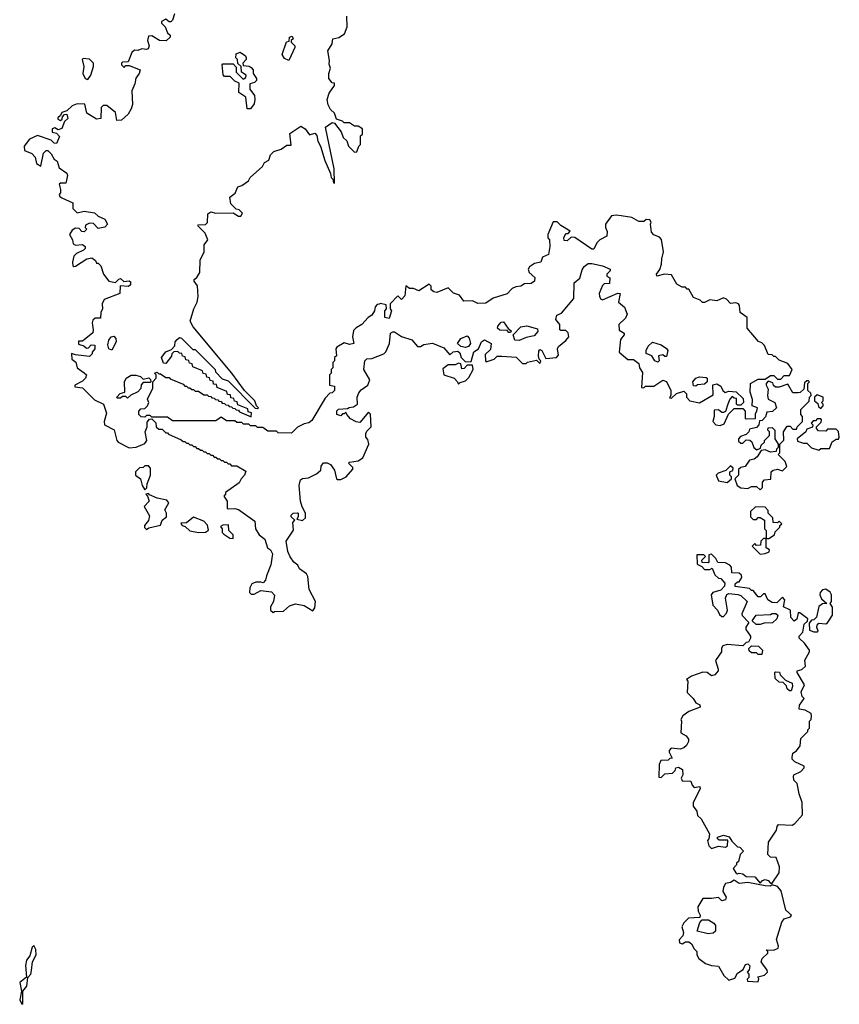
# Model space of a CAD drawing. Extents: x 2889633 to 3052318, y 540750 to 918690.
# Tile 319 of 656: x 2915932 to 2920662, y 788110 to 793795. Entities that reach past the tile are written whole.
import ezdxf

# ---------------------------------------------------------------- set-up
doc = ezdxf.new("R2010")
doc.units = 0

msp = doc.modelspace()

# ---------------------------------------------------------------- linework, layer by layer
at = {"layer": '0CON02XD'}
for points in [[(2916825, 793830), (2916815, 793792.5), (2916805, 793783.3), (2916795, 793783.3), (2916775, 793797.5), (2916750, 793785), (2916750, 793775), (2916772.5, 793755), (2916785, 793720), (2916800, 793705), (2916800, 793695), (2916777, 793673), (2916740, 793675)], [(2917031.7, 791711.7), (2917028.3, 791728.3), (2917011.7, 791731.7), (2917008.3, 791748.3), (2916991.7, 791751.7), (2916988.3, 791768.3), (2916931.7, 791791.7), (2916928.3, 791808.3), (2916911.7, 791811.7), (2916908.3, 791828.3), (2916891.7, 791831.7), (2916888.3, 791848.3), (2916871.7, 791851.7), (2916868.3, 791868.3), (2916855, 791870), (2916845, 791880), (2916821.7, 791878.3), (2916810, 791865), (2916808.3, 791851.7), (2916775, 791810), (2916761.7, 791811.7), (2916750, 791845), (2916775, 791877.5), (2916808.3, 791891.7), (2916828.3, 791911.7), (2916830, 791935), (2916841.7, 791948.3), (2916855, 791960), (2916867, 791957), (2916931.7, 791891.7), (2916945, 791890), (2917060, 791775), (2917061.7, 791761.7), (2917101.7, 791721.7), (2917135, 791710), (2917291.7, 791551.7), (2917305, 791550), (2917310, 791555), (2917300, 791565), (2917290, 791595), (2917230, 791655), (2917157.5, 791755), (2916932.7, 792022.7), (2916916.2, 792055), (2916937.5, 792125), (2916957.5, 792165), (2916963, 792197), (2916959.3, 792259.3), (2916940, 792285), (2916940, 792295), (2916955, 792307.5), (2916971.2, 792335), (2916973.9, 792406.1), (2916996.7, 792455), (2916997.5, 792495), (2917017.5, 792525), (2917003, 792563), (2916960, 792605), (2916965, 792610), (2917005, 792612.5), (2917016.4, 792623.6), (2917018.8, 792675), (2917036.4, 792686.4), (2917065, 792677.5), (2917165, 792680), (2917195, 792660), (2917208.3, 792661.7), (2917218.3, 792678.3), (2917198.3, 792698.3), (2917181.7, 792701.7), (2917151.7, 792731.7), (2917145, 792770), (2917175.8, 792794.2), (2917190.7, 792829.3), (2917215, 792837.5), (2917252.5, 792865), (2917262.5, 792885), (2917333, 792947), (2917345, 792970), (2917370, 792985), (2917380, 793015), (2917400, 793035), (2917441.7, 793048.3), (2917475, 793070), (2917498.3, 793071.7), (2917491.7, 793138.3), (2917555, 793180), (2917580, 793165), (2917605, 793130), (2917635, 793140), (2917647, 793127), (2917653, 793093), (2917667.5, 793065), (2917693, 792983), (2917727, 792907), (2917730, 792885), (2917740, 792875), (2917743, 792853), (2917748.3, 792851.7), (2917746.7, 792935), (2917697.5, 793175), (2917735, 793202.5), (2917748.3, 793198.3), (2917788.3, 793148.3), (2917800, 793115), (2917820, 793095), (2917830, 793065), (2917865, 793030), (2917878.3, 793031.7), (2917890, 793065), (2917900, 793075), (2917900, 793125), (2917910, 793135), (2917910, 793165), (2917885, 793180), (2917865, 793180), (2917835, 793200), (2917805, 793200), (2917795, 793210), (2917761.7, 793221.7), (2917750, 793255), (2917727, 793277), (2917713, 793303), (2917706.7, 793335), (2917718.3, 793371.7), (2917750, 793415), (2917748.3, 793428.3), (2917735, 793430), (2917717.5, 793455), (2917717.5, 793485), (2917726.7, 793515), (2917718.3, 793538.3), (2917720.7, 793559.3), (2917710, 793615), (2917736.7, 793655), (2917740, 793685), (2917775, 793692.5), (2917806.7, 793713.3), (2917822.5, 793755), (2917820, 793815)], [(2916740, 793675), (2916695, 793702.5), (2916675, 793700), (2916670, 793675), (2916680, 793645), (2916673, 793627), (2916665, 793622.5), (2916637, 793627), (2916615, 793617.5), (2916595, 793620), (2916580, 793605), (2916558.3, 793551.7), (2916525, 793550), (2916520, 793545), (2916520, 793535), (2916535, 793520), (2916545, 793530), (2916565, 793530), (2916627.5, 793505), (2916622.5, 793485), (2916603, 793457), (2916597.5, 793425), (2916580, 793385), (2916583.3, 793305), (2916575, 793280), (2916559.3, 793250.7), (2916520, 793215), (2916493.6, 793213.6), (2916485, 793260), (2916435, 793300), (2916415, 793300), (2916401.7, 793288.3), (2916400, 793225), (2916375, 793220), (2916320, 793255), (2916308.3, 793308.3), (2916265, 793310), (2916235, 793297.5), (2916205, 793270), (2916175, 793260), (2916168.3, 793241.7), (2916151.7, 793228.3), (2916151.7, 793221.7), (2916167, 793213), (2916178.3, 793221.7), (2916180, 793235), (2916191.7, 793248.3), (2916205, 793250), (2916210, 793225), (2916191.7, 793208.3), (2916175, 793167.5), (2916155, 793160), (2916135, 793170), (2916120, 793165), (2916120, 793145), (2916145, 793140), (2916161.7, 793121.7), (2916145, 793080), (2916131.7, 793081.7), (2916115, 793100), (2916035, 793127.5), (2915990, 793105), (2915957.5, 793065), (2915960.7, 793040.7), (2916003, 793023), (2916021.7, 793001.7), (2916030, 792965), (2916055, 792950), (2916070, 793025), (2916085, 793040), (2916095, 793040), (2916115, 793020), (2916130.7, 792990.7), (2916148.3, 792978.3), (2916160.7, 792940.7), (2916205, 792910), (2916207.5, 792895), (2916198.3, 792851.7), (2916168.3, 792851.7), (2916160, 792845), (2916167.5, 792815), (2916167.5, 792795), (2916160, 792785), (2916163.6, 792773.6), (2916175, 792767.5), (2916238.3, 792738.3), (2916240, 792705), (2916265, 792680), (2916305, 792690), (2916365, 792680), (2916385, 792660), (2916423.3, 792643.3), (2916440, 792615), (2916423.6, 792596.4), (2916385, 792590), (2916358.3, 792618.3), (2916335, 792620), (2916311.7, 792608.3), (2916310, 792595), (2916320, 792585), (2916305, 792570), (2916291.7, 792571.7), (2916275, 792590), (2916255, 792592.5), (2916235, 792580), (2916220, 792555), (2916237.5, 792525), (2916241.2, 792501.2), (2916255, 792492.5), (2916295, 792496.7), (2916310, 792485), (2916310, 792475), (2916300, 792465), (2916260, 792445), (2916245, 792430), (2916237.5, 792395), (2916240, 792375), (2916245, 792370), (2916255, 792372.5), (2916320, 792415), (2916349.3, 792419.3), (2916370, 792405), (2916375, 792390), (2916385, 792390), (2916400, 792375), (2916416.4, 792326.4), (2916446.4, 792286.4), (2916485, 792277.5), (2916505, 792297.5), (2916515, 792300), (2916533, 792283), (2916565, 792287.5), (2916571.7, 792281.7), (2916572.5, 792265), (2916560, 792255), (2916511.7, 792258.3), (2916510, 792215), (2916420.7, 792179.3), (2916407.5, 792155), (2916410, 792125), (2916400, 792105), (2916398.3, 792071.7), (2916368.3, 792071.7), (2916355, 792060), (2916350, 792045), (2916356.7, 792005), (2916353.6, 791986.4), (2916295, 791940), (2916271.7, 791938.3), (2916271.7, 791921.7), (2916301.7, 791911.7), (2916318.3, 791898.3), (2916330, 791900), (2916345, 791917.5), (2916366.4, 791916.4), (2916366.7, 791895), (2916350, 791875), (2916350, 791865), (2916335, 791850), (2916255, 791860), (2916231.7, 791868.3), (2916232.5, 791835), (2916257, 791817), (2916263.3, 791785), (2916305, 791756.2), (2916317.5, 791745), (2916312.5, 791725), (2916295, 791707.5), (2916250, 791685), (2916250, 791675), (2916295, 791670), (2916365, 791600), (2916416, 791576), (2916433.9, 791523.9), (2916420, 791475), (2916422.5, 791455), (2916478, 791428), (2916492.5, 791365), (2916500, 791355), (2916565, 791322.5), (2916605, 791327.5), (2916655, 791347.5), (2916666.7, 791365), (2916656.7, 791415), (2916667.5, 791445), (2916668.3, 791471.7), (2916681.7, 791488.3), (2916695, 791490), (2916718.3, 791468.3), (2916720, 791445), (2916735, 791430), (2916755, 791430), (2916775, 791410), (2916785, 791410), (2916791.7, 791401.7), (2916865, 791370), (2916875, 791360), (2916885, 791360), (2916895, 791350), (2916905, 791350), (2916915, 791340), (2916925, 791340), (2916935, 791330), (2916945, 791330), (2916955, 791320), (2916965, 791320), (2916975, 791310), (2916985, 791310), (2916995, 791300), (2917005, 791300), (2917015, 791290), (2917025, 791290), (2917035, 791280), (2917045, 791280), (2917055, 791270), (2917065, 791270), (2917075, 791260), (2917085, 791260), (2917095, 791250), (2917105, 791250), (2917115, 791240), (2917125, 791240), (2917135, 791230), (2917145, 791230), (2917155, 791220), (2917185, 791220), (2917238.3, 791188.3), (2917230, 791165), (2917210, 791145), (2917198.3, 791121.7), (2917120, 791065), (2917120, 791055), (2917110, 791045), (2917130, 791015), (2917130, 790975), (2917135, 790970), (2917175, 790973.3), (2917195, 790966.7), (2917289.3, 790899.3), (2917293.3, 790855), (2917315, 790820), (2917347.5, 790795), (2917362.5, 790745), (2917380, 790735), (2917391.7, 790711.7), (2917381.7, 790648.3), (2917356.2, 790585), (2917351.7, 790558.3), (2917337, 790543), (2917325, 790547.5), (2917295, 790546.7), (2917272.3, 790537.7), (2917260, 790515), (2917258.3, 790488.3), (2917268.3, 790478.3), (2917285, 790477.5), (2917325, 790500), (2917385, 790492.5), (2917403, 790473), (2917396.7, 790435), (2917380, 790405), (2917380, 790385), (2917395, 790372.5)], [(2917485, 793560), (2917460.7, 793570.7), (2917447.5, 793595), (2917473, 793667), (2917488.3, 793671.7), (2917490, 793695), (2917505, 793700), (2917510, 793685), (2917500, 793675), (2917500, 793665), (2917520, 793645), (2917520, 793635), (2917485, 793560)], [(2916325, 793450), (2916342.5, 793475), (2916357.5, 793525), (2916357.5, 793545), (2916335, 793567.5), (2916298.3, 793571.7), (2916293.3, 793565), (2916303.3, 793525), (2916297.5, 793485), (2916310, 793455), (2916325, 793450)], [(2917265, 793280), (2917245, 793280), (2917237, 793347), (2917197.5, 793375), (2917198.3, 793428.3), (2917175, 793440), (2917147, 793467), (2917115, 793467.5), (2917107, 793477), (2917100, 793535), (2917105, 793540), (2917165, 793540), (2917181.7, 793521.7), (2917181.7, 793491.7), (2917221.7, 793451.7), (2917238.3, 793461.7), (2917240, 793475), (2917211.7, 793491.7), (2917210, 793525), (2917191.7, 793541.7), (2917190, 793565), (2917180, 793575), (2917181.7, 793598.3), (2917205, 793607.5), (2917236.4, 793586.4), (2917240, 793575), (2917240, 793565), (2917220, 793545), (2917221.7, 793531.7), (2917257, 793527), (2917268.3, 793518.3), (2917280, 793505), (2917280, 793485), (2917300, 793455), (2917300, 793445), (2917288.3, 793431.7), (2917260, 793425), (2917260, 793395), (2917287.5, 793357.5), (2917290, 793335), (2917285, 793310), (2917265, 793280)], [(2917395, 790372.5), (2917402.5, 790377.5), (2917455, 790380), (2917489.3, 790410.7), (2917525, 790423.3), (2917575, 790412.5), (2917625, 790382.5), (2917635, 790400), (2917638.8, 790435), (2917602.5, 790505), (2917595, 790580), (2917587.5, 790595), (2917547.5, 790625), (2917537.5, 790645), (2917513.6, 790663.6), (2917493, 790693), (2917480, 790725), (2917470, 790785), (2917511.7, 790848.3), (2917508.3, 790891.7), (2917520, 790905), (2917500, 790925), (2917500, 790935), (2917510, 790945), (2917535, 790947.5), (2917540, 790945), (2917540, 790925), (2917531.7, 790911.7), (2917565, 790903.3), (2917581.7, 790918.3), (2917582.5, 790945), (2917562.3, 790982.3), (2917553.8, 791015), (2917546, 791105), (2917552.3, 791137.7), (2917565, 791146.2), (2917599.5, 791150.5), (2917646.1, 791173.9), (2917670, 791195), (2917673, 791217), (2917685, 791237.5), (2917707, 791237), (2917726.4, 791226.4), (2917750, 791195), (2917760, 791145), (2917765, 791140), (2917785, 791141.2), (2917817.5, 791155), (2917855, 791200), (2917855, 791210), (2917830, 791235), (2917835, 791240), (2917885, 791247.5), (2917912.5, 791265), (2917947.5, 791345), (2917941.7, 791371.7), (2917930, 791385), (2917930, 791405), (2917935, 791420), (2917960, 791445), (2917957, 791517), (2917945, 791530), (2917895, 791470), (2917875, 791472.5), (2917840.7, 791490.7), (2917820, 791515), (2917815, 791530), (2917805, 791520), (2917795, 791520), (2917785, 791507.5), (2917762.5, 791515), (2917763, 791537), (2917773, 791547), (2917825, 791550), (2917833, 791557), (2917859.3, 791560.7), (2917882.5, 791575), (2917880, 791615), (2917889.5, 791640.5), (2917902.9, 791657.1), (2917942.5, 791685), (2917952.5, 791715), (2917918.8, 791775), (2917923.9, 791826.1), (2917935, 791836.7), (2917965, 791838.8), (2918033.6, 791866.4), (2918045, 791877.5), (2918067.5, 791925), (2918072.5, 791985), (2918085, 791992.5), (2918095, 791992.5), (2918135, 791966.2), (2918196.1, 791946.1), (2918228.3, 791908.3), (2918245, 791907.5), (2918265, 791920), (2918315, 791927.5), (2918380.5, 791900.5), (2918415, 791860), (2918435, 791877.5), (2918461.7, 791881.7), (2918471.7, 791871.7), (2918480, 791845), (2918505, 791820), (2918538.3, 791821.7), (2918553, 791877), (2918580, 791895), (2918597.5, 791935), (2918615, 791946.7), (2918652.5, 791925), (2918648.8, 791891.2), (2918618.3, 791861.7), (2918620, 791825), (2918625, 791820), (2918670, 791835), (2918688.3, 791851.7), (2918715, 791852.5), (2918797, 791847), (2918835, 791810), (2918855, 791810), (2918863, 791817), (2918915, 791830), (2918935, 791810), (2918940, 791825), (2918930, 791835), (2918927.5, 791855), (2918928.3, 791881.7), (2918935, 791890), (2918946.1, 791886.1), (2918968.3, 791838.3), (2919030, 791845), (2919041.7, 791858.3), (2919036.7, 791895), (2919041.7, 791908.3), (2919085, 791942.5), (2919102.5, 791965), (2919097, 791987), (2919085, 792000), (2919055, 792000), (2919050, 792005), (2919050, 792035), (2919027.5, 792065), (2919031.7, 792088.3), (2919059.3, 792100.7), (2919130, 792185), (2919132.5, 792275), (2919165, 792302.5), (2919178.3, 792351.7), (2919190, 792370), (2919213, 792387), (2919235, 792387.5), (2919295, 792373.3), (2919340, 792355), (2919340, 792345), (2919320, 792325), (2919320, 792315), (2919337.5, 792305), (2919337, 792273), (2919305, 792270), (2919295, 792260), (2919277.5, 792215), (2919278.3, 792198.3), (2919283.6, 792183.6), (2919295, 792177.5), (2919385, 792216.7), (2919397.5, 792215), (2919387.5, 792165), (2919422.5, 792135), (2919437.5, 792095), (2919428.3, 792071.7), (2919390, 792035), (2919391.7, 792001.7), (2919420, 791985), (2919420, 791975), (2919400.7, 791949.3), (2919392.5, 791875), (2919443, 791833), (2919475, 791832.5), (2919505, 791810), (2919510, 791785), (2919527.5, 791757.5), (2919521.7, 791671.7), (2919535, 791670), (2919545, 791680), (2919591.7, 791678.3), (2919645, 791713.3), (2919666, 791706), (2919690, 791655), (2919690, 791625), (2919681.7, 791611.7), (2919695, 791610), (2919723, 791637), (2919765, 791650), (2919780, 791635), (2919780, 791615), (2919800, 791595), (2919855, 791582.5), (2919935, 791630), (2919932.5, 791687.5), (2919955, 791692.5), (2919979.3, 791679.3), (2919990, 791655), (2920003, 791643), (2920025, 791650), (2920067, 791647), (2920108.3, 791608.3), (2920110, 791585), (2920095, 791570), (2920075, 791570), (2920070, 791575), (2920068.3, 791608.3), (2920055, 791610), (2920045, 791620), (2920030, 791605), (2920020, 791575), (2920006.7, 791533.3), (2919995, 791527.5), (2919985, 791527.5), (2919965, 791542.5), (2919940, 791540), (2919940, 791505), (2919932.5, 791475), (2919950, 791455), (2919975, 791452.5), (2919998.3, 791461.7), (2920023, 791517), (2920055, 791550), (2920105, 791550), (2920120, 791535), (2920120, 791495), (2920125, 791490), (2920178.3, 791491.7), (2920178.3, 791521.7), (2920187.5, 791535), (2920190, 791555), (2920160, 791565), (2920161.7, 791601.7), (2920147.5, 791645), (2920150, 791695), (2920195, 791720), (2920235, 791720), (2920265, 791740), (2920285, 791740), (2920305, 791720), (2920325, 791720), (2920345, 791740), (2920375, 791740), (2920390, 791775), (2920365, 791810), (2920315, 791830), (2920295, 791850), (2920285, 791850), (2920275, 791860), (2920251.7, 791861.7), (2920230, 791915), (2920215, 791930), (2920197, 791937), (2920130, 792015), (2920130, 792075), (2920090, 792105), (2920087.5, 792145), (2920080, 792155), (2920065, 792160), (2920035, 792157.5), (2920011.7, 792181.7), (2919995, 792190), (2919955, 792172.5), (2919915, 792177.5), (2919885, 792162.5), (2919873, 792163), (2919860, 792175), (2919820.7, 792190.7), (2919795, 792240), (2919785, 792240), (2919775, 792250), (2919755, 792250), (2919725, 792267.5), (2919695, 792322.5), (2919653.3, 792326.7), (2919610, 792315), (2919607.5, 792325), (2919627, 792353), (2919636.4, 792383.6), (2919637.5, 792415), (2919648.8, 792455), (2919636.1, 792526.1), (2919625, 792540), (2919593, 792553), (2919578.3, 792568.3), (2919572.5, 792615), (2919576.7, 792626.7), (2919570, 792640), (2919548.3, 792641.7), (2919535, 792630), (2919505, 792630), (2919465, 792652.5), (2919403, 792663), (2919375, 792667.5), (2919347, 792663), (2919312.5, 792615), (2919313.3, 792595), (2919323, 792573), (2919320, 792545), (2919280, 792525), (2919263, 792507), (2919245, 792470), (2919235, 792470), (2919137, 792537), (2919115, 792540), (2919091.7, 792518.3), (2919075, 792520), (2919072.5, 792535), (2919085, 792560), (2919098.3, 792561.7), (2919110, 792575), (2919055, 792607.5), (2919035, 792627.5), (2919011.7, 792628.3), (2918980, 792555), (2918980, 792535), (2918990, 792525), (2918992.5, 792485), (2918985, 792440), (2918950, 792425), (2918940, 792395), (2918903, 792387), (2918875, 792367.5), (2918867.5, 792355), (2918873.3, 792335), (2918906.1, 792306.1), (2918903.3, 792285), (2918885, 792271.2), (2918845, 792270), (2918825, 792257.5), (2918795, 792253.3), (2918775, 792242.5), (2918745, 792212.5), (2918665, 792187.5), (2918621.7, 792158.3), (2918577, 792157), (2918545, 792172.5), (2918495, 792170), (2918470, 792205), (2918436.4, 792216.4), (2918405, 792247.5), (2918339.3, 792220.7), (2918323, 792223), (2918307.5, 792235), (2918306.4, 792256.4), (2918295, 792267.5), (2918235, 792230), (2918205, 792242.5), (2918183, 792243), (2918161.7, 792258.3), (2918155, 792200), (2918135, 792180), (2918115, 792200), (2918070, 792155), (2918070, 792125), (2918077.5, 792115), (2918065, 792070), (2918040, 792075), (2918040, 792115), (2918050, 792125), (2918048.3, 792148.3), (2918015, 792157.5), (2918007, 792153), (2917995, 792150), (2917983, 792137), (2917980, 792115), (2917965, 792090), (2917943.6, 792076.4), (2917907.5, 792035), (2917873.9, 792016.1), (2917859.3, 792000.7), (2917852.5, 791965), (2917860, 791925), (2917835, 791920), (2917805, 791930), (2917762.5, 791905), (2917757.5, 791895), (2917760, 791855), (2917750, 791845), (2917750, 791825), (2917740, 791815), (2917740, 791785), (2917730, 791775), (2917730, 791755), (2917720, 791745), (2917720, 791685), (2917748.3, 791678.3), (2917750, 791655), (2917735, 791640), (2917721.7, 791638.3), (2917695, 791610), (2917619.3, 791480.7), (2917601.7, 791468.3), (2917575, 791462.5), (2917535, 791442.5), (2917501.7, 791408.3), (2917425, 791410), (2917415, 791420), (2917365, 791420), (2917335, 791440), (2917305, 791440), (2917295, 791450), (2917265, 791450), (2917255, 791460), (2917225, 791460), (2917215, 791470), (2917185, 791470), (2917175, 791480), (2917125, 791480), (2917095, 791500), (2917065, 791480), (2916815, 791480), (2916785, 791500), (2916695, 791500), (2916685, 791510), (2916665, 791510), (2916655, 791500), (2916633, 791503), (2916620, 791515), (2916620, 791535), (2916631.7, 791548.3), (2916655, 791550), (2916670, 791565), (2916677.5, 791585), (2916670, 791605), (2916701.7, 791668.3), (2916700, 791705), (2916720, 791725), (2916720, 791745), (2916710, 791755), (2916725, 791760), (2916735, 791750), (2916745, 791750), (2916775, 791730), (2916795, 791730), (2916801.7, 791721.7), (2916875, 791690), (2916885, 791680), (2916895, 791680), (2916905, 791670), (2916915, 791670), (2916925, 791660), (2916935, 791660), (2916945, 791650), (2916965, 791650), (2916995, 791630), (2917015, 791630), (2917021.7, 791621.7), (2917035, 791620), (2917041.7, 791611.7), (2917055, 791610), (2917061.7, 791601.7), (2917075, 791600), (2917081.7, 791591.7), (2917095, 791590), (2917101.7, 791581.7), (2917115, 791580), (2917121.7, 791571.7), (2917135, 791570), (2917141.7, 791561.7), (2917155, 791560), (2917161.7, 791551.7), (2917175, 791550), (2917181.7, 791541.7), (2917195, 791540), (2917201.7, 791531.7), (2917268.3, 791501.7), (2917270, 791525), (2917251.7, 791531.7), (2917248.3, 791548.3), (2917191.7, 791571.7), (2917188.3, 791588.3), (2917171.7, 791591.7), (2917168.3, 791608.3), (2917151.7, 791611.7), (2917148.3, 791628.3), (2917131.7, 791631.7), (2917128.3, 791648.3), (2917071.7, 791671.7), (2917068.3, 791688.3), (2917051.7, 791691.7), (2917048.3, 791708.3), (2917031.7, 791711.7)], [(2918765, 791990), (2918755, 791990), (2918745, 792000), (2918703, 792003), (2918690, 792015), (2918692.5, 792025), (2918711.7, 792048.3), (2918725, 792050), (2918751.7, 792011.7), (2918768.3, 791998.3), (2918765, 791990)], [(2918815, 791942.5), (2918790, 791945), (2918780, 791975), (2918825, 792022.5), (2918858.3, 792028.3), (2918920, 792010), (2918922.5, 791995), (2918900.7, 791969.3), (2918855, 791960), (2918815, 791942.5)], [(2916465, 791887.5), (2916447.5, 791895), (2916441.2, 791918.8), (2916447.5, 791945), (2916460, 791965), (2916475, 791967.5), (2916487.5, 791955), (2916490, 791935), (2916465, 791887.5)], [(2918505, 791902.5), (2918478.3, 791908.3), (2918460, 791925), (2918477.5, 791955), (2918515, 791970), (2918527, 791957), (2918533.3, 791925), (2918522.5, 791907.5), (2918505, 791902.5)], [(2919615, 791817.5), (2919597.5, 791825), (2919580, 791855), (2919548.3, 791868.3), (2919547.5, 791885), (2919559.3, 791910.7), (2919585, 791932.5), (2919635, 791917.5), (2919665, 791897.5), (2919672.5, 791885), (2919665, 791850), (2919655, 791850), (2919645, 791860), (2919620, 791855), (2919622.5, 791825), (2919615, 791817.5)], [(2918465, 791690), (2918475, 791700), (2918505, 791710), (2918525, 791730), (2918550, 791775), (2918545, 791800), (2918515, 791800), (2918498.3, 791781.7), (2918485, 791780), (2918478.3, 791808.3), (2918465, 791812.5), (2918445, 791803.3), (2918405, 791802.5), (2918375, 791780), (2918380, 791745), (2918440, 791725), (2918460, 791705), (2918465, 791690)], [(2916555, 791610), (2916545, 791620), (2916525, 791620), (2916515, 791610), (2916495, 791610), (2916492.5, 791615), (2916513, 791637), (2916540, 791645), (2916536.4, 791703.6), (2916547.5, 791725), (2916575, 791743.3), (2916603, 791743), (2916630, 791735), (2916645, 791720), (2916677.5, 791727.5), (2916688.3, 791718.3), (2916690, 791705), (2916685, 791700), (2916645, 791700), (2916633, 791687), (2916632.5, 791665), (2916613.6, 791646.4), (2916573, 791627), (2916555, 791610)], [(2919835, 791680), (2919821.7, 791681.7), (2919817.5, 791705), (2919833.9, 791726.1), (2919855, 791732.5), (2919895, 791730), (2919900, 791725), (2919900, 791705), (2919885, 791690), (2919845, 791687.5), (2919835, 791680)], [(2920205, 791080), (2920220, 791095), (2920220, 791125), (2920231.7, 791138.3), (2920268.3, 791141.7), (2920270, 791185), (2920280, 791195), (2920305, 791200), (2920335, 791190), (2920360, 791215), (2920350, 791245), (2920310, 791285), (2920320, 791295), (2920320, 791345), (2920341.7, 791368.3), (2920340, 791415), (2920361.7, 791448.3), (2920378.3, 791448.3), (2920395, 791430), (2920415, 791430), (2920420, 791445), (2920450, 791475), (2920450, 791505), (2920440, 791515), (2920440, 791545), (2920488.3, 791591.7), (2920490, 791615), (2920500, 791625), (2920498.3, 791638.3), (2920480, 791655), (2920480, 791695), (2920490, 791705), (2920485, 791710), (2920475, 791710), (2920461.7, 791698.3), (2920458.3, 791661.7), (2920437, 791643), (2920425, 791640), (2920395, 791640), (2920365, 791690), (2920316.4, 791673.6), (2920295, 791672.5), (2920283, 791683), (2920278.3, 791698.3), (2920251.7, 791708.3), (2920240, 791695), (2920240, 791685), (2920251.7, 791661.7), (2920247.5, 791625), (2920252.5, 791605), (2920290, 791585), (2920300, 791555), (2920277, 791533), (2920245, 791530), (2920237, 791503), (2920218.3, 791481.7), (2920201.7, 791478.3), (2920197.5, 791455), (2920185, 791440), (2920145, 791430), (2920140, 791415), (2920125, 791400), (2920091.7, 791388.3), (2920080, 791375), (2920081.7, 791361.7), (2920095, 791350), (2920105, 791350), (2920125, 791370), (2920147, 791367), (2920158.3, 791358.3), (2920170, 791325), (2920187.5, 791312.5), (2920208.3, 791321.7), (2920211.7, 791338.3), (2920230, 791355), (2920230, 791365), (2920260, 791395), (2920260, 791415), (2920250, 791425), (2920251.7, 791438.3), (2920275, 791440), (2920290, 791425), (2920290, 791375), (2920310, 791345), (2920310, 791325), (2920300, 791315), (2920298.3, 791301.7), (2920265, 791297.5), (2920235, 791312.5), (2920211.7, 791308.3), (2920189.3, 791270.7), (2920171.7, 791258.3), (2920145, 791252.5), (2920120, 791215), (2920095, 791210), (2920081.7, 791198.3), (2920080, 791165), (2920060, 791145), (2920072.5, 791105), (2920095, 791092.5), (2920135, 791087.5), (2920155, 791100), (2920185, 791100), (2920205, 791080)], [(2920555, 791550), (2920570, 791565), (2920570, 791575), (2920560, 791585), (2920570, 791595), (2920570, 791615), (2920535, 791630), (2920520, 791615), (2920520, 791595), (2920538.3, 791578.3), (2920541.7, 791561.7), (2920555, 791550)], [(2920545, 791310), (2920555, 791320), (2920605, 791320), (2920621.7, 791358.3), (2920645, 791372.5), (2920657, 791373), (2920662.5, 791385), (2920657, 791417), (2920645, 791430), (2920595, 791430), (2920585, 791420), (2920541.7, 791421.7), (2920530, 791435), (2920530, 791445), (2920558.3, 791471.7), (2920560, 791485), (2920555, 791490), (2920535, 791490), (2920525, 791480), (2920511.7, 791478.3), (2920500, 791465), (2920510, 791455), (2920508.3, 791441.7), (2920475, 791430), (2920470, 791415), (2920420, 791375), (2920421.7, 791361.7), (2920455, 791350), (2920475, 791350), (2920503, 791323), (2920545, 791310)], [(2916655, 791080), (2916667, 791093), (2916667.5, 791115), (2916686.7, 791165), (2916687.5, 791205), (2916675, 791220), (2916655, 791220), (2916645, 791210), (2916623, 791207), (2916600, 791185), (2916600, 791165), (2916630, 791145), (2916640, 791105), (2916655, 791080)], [(2920015, 791122.5), (2920040, 791145), (2920040, 791155), (2920030, 791165), (2920030, 791185), (2920048.3, 791191.7), (2920050, 791205), (2920035, 791220), (2920008.3, 791191.7), (2919963, 791177), (2919952.5, 791165), (2919965, 791132.5), (2920015, 791122.5)], [(2916665, 790852.5), (2916678.3, 790861.7), (2916745, 790877.5), (2916753.9, 790906.1), (2916780, 790925), (2916780, 790945), (2916770, 790965), (2916792.5, 791005), (2916781.7, 791021.7), (2916725, 791032.5), (2916681.7, 791051.7), (2916675, 791060), (2916660, 791055), (2916670, 791045), (2916680, 791015), (2916650, 790985), (2916680.7, 790930.7), (2916676.1, 790903.9), (2916652.5, 790875), (2916653, 790863), (2916665, 790852.5)], [(2920255, 790800), (2920288.3, 790821.7), (2920291.7, 790838.3), (2920320, 790865), (2920320, 790875), (2920330, 790885), (2920315, 790900), (2920305, 790890), (2920281.7, 790891.7), (2920278.3, 790918.3), (2920252.5, 790945), (2920251.7, 790961.7), (2920235, 790980), (2920178.3, 790981.7), (2920150, 790955), (2920150, 790925), (2920165, 790910), (2920185, 790910), (2920195, 790920), (2920205, 790920), (2920230, 790905), (2920230, 790855), (2920240, 790845), (2920240, 790800), (2920255, 790800)], [(2916965, 790833.8), (2917005, 790836.7), (2917021.7, 790848.3), (2917016.1, 790876.1), (2916995, 790900), (2916935, 790922.5), (2916895, 790890), (2916861.7, 790888.3), (2916870, 790875), (2916888.3, 790868.3), (2916913.9, 790843.9), (2916965, 790833.8)], [(2917165, 790800), (2917165, 790820), (2917140, 790845), (2917138.3, 790878.3), (2917105, 790877.5), (2917091.7, 790868.3), (2917100, 790855), (2917100, 790835), (2917110, 790825), (2917145, 790802.5), (2917165, 790800)], [(2920205, 790710), (2920235, 790712.5), (2920258.3, 790721.7), (2920260, 790735), (2920240, 790745), (2920240, 790800), (2920225, 790800), (2920210, 790785), (2920208.3, 790761.7), (2920185, 790760), (2920175, 790770), (2920160, 790755), (2920205, 790710)], [(2920275, 788810), (2920315, 788870), (2920317, 788903), (2920298.3, 788958.3), (2920265, 788960), (2920250, 788975), (2920253, 789047), (2920300, 789115), (2920303, 789137), (2920311.7, 789148.3), (2920390, 789145), (2920406.4, 789153.6), (2920450, 789205), (2920447.5, 789275), (2920430, 789325), (2920420, 789385), (2920400, 789405), (2920397.5, 789425), (2920400, 789435), (2920440, 789455), (2920460, 789475), (2920460, 789485), (2920405, 789510), (2920390, 789525), (2920390, 789535), (2920395, 789560), (2920416.4, 789573.6), (2920437, 789603), (2920440, 789645), (2920480, 789685), (2920480, 789695), (2920490, 789705), (2920490, 789745), (2920500, 789755), (2920502.5, 789775), (2920500, 789790), (2920465, 789807.5), (2920430, 789815), (2920433, 789837), (2920460, 789875), (2920447.5, 789887.5), (2920443.3, 789915), (2920462.5, 789955), (2920420, 790025), (2920420, 790035), (2920447, 790043), (2920467, 790063), (2920463, 790097), (2920490, 790145), (2920490, 790155), (2920462.5, 790195), (2920430, 790225), (2920430, 790235), (2920451.7, 790258.3), (2920460, 790305), (2920478.3, 790321.7), (2920480, 790335), (2920435, 790370), (2920425, 790370), (2920417, 790333), (2920401.7, 790321.7), (2920383, 790343), (2920380, 790385), (2920340, 790405), (2920347.5, 790445), (2920335, 790460), (2920301.7, 790428.3), (2920275, 790430), (2920250, 790445), (2920235, 790480), (2920225, 790480), (2920207, 790463), (2920195, 790462.5), (2920165, 790500), (2920155, 790500), (2920145, 790510), (2920061.7, 790521.7), (2920061.7, 790538.3), (2920075, 790550), (2920085, 790550), (2920100, 790575), (2920098.3, 790588.3), (2920085, 790600), (2920041.7, 790601.7), (2920040, 790635), (2920030, 790645), (2920005, 790660), (2919961.7, 790661.7), (2919950, 790685), (2919925, 790710), (2919910, 790705), (2919910, 790665), (2919905, 790660), (2919871.7, 790661.7), (2919870, 790675), (2919890, 790695), (2919880, 790705), (2919840, 790705), (2919841.7, 790651.7), (2919868.3, 790638.3), (2919885, 790620), (2919915, 790620), (2919928.3, 790628.3), (2919945, 790590), (2919965, 790570), (2919978.3, 790568.3), (2920001.7, 790541.7), (2920000, 790525), (2919978.3, 790501.7), (2919933, 790487), (2919922.5, 790475), (2919932.5, 790415), (2919960, 790385), (2919971.7, 790361.7), (2919985, 790350), (2919995, 790350), (2920011.7, 790368.3), (2920016.7, 790385), (2920006.7, 790455), (2920013, 790477), (2920025, 790482.5), (2920077, 790477), (2920095, 790470), (2920130, 790435), (2920100, 790365), (2920102.5, 790355), (2920140, 790315), (2920123, 790287), (2920122.5, 790275), (2920150, 790235), (2920150, 790225), (2920138.3, 790201.7), (2920125, 790200), (2920105, 790180), (2920015, 790186.7), (2919990.7, 790179.3), (2919983.6, 790166.4), (2919983.3, 790145), (2919947.5, 790095), (2919963.3, 790045), (2919962.5, 790035), (2919945, 790012.5), (2919925, 790007.5), (2919900, 790025), (2919875, 790027.5), (2919810, 790005), (2919780, 789985), (2919787.5, 789975), (2919785, 789910), (2919820, 789875), (2919835, 789850), (2919858.3, 789838.3), (2919860, 789825), (2919795, 789800), (2919760, 789775), (2919747.5, 789755), (2919752.5, 789745), (2919748.3, 789678.3), (2919779.3, 789659.3), (2919791.7, 789641.7), (2919791.7, 789628.3), (2919780, 789605), (2919765, 789590), (2919745, 789582.5), (2919691.7, 789588.3), (2919680, 789575), (2919680, 789565), (2919698.3, 789531.7), (2919685, 789530), (2919675, 789520), (2919631.7, 789518.3), (2919622.5, 789495), (2919621.7, 789421.7), (2919635, 789420), (2919655, 789440), (2919700, 789445), (2919715, 789460), (2919720, 789475), (2919735, 789480), (2919757.5, 789465), (2919760, 789435), (2919750, 789415), (2919755, 789400), (2919805, 789397.5), (2919812.5, 789375), (2919825, 789362.5), (2919858.3, 789368.3), (2919860, 789355), (2919820, 789275), (2919820, 789255), (2919840, 789225), (2919845, 789200), (2919865, 789180), (2919912.5, 789095), (2919910, 789065), (2919902.5, 789055), (2919910, 789025), (2919925, 789010), (2919965, 789022.5), (2920005, 789017.5), (2920017.5, 789025), (2920018.3, 789058.3), (2919968.3, 789058.3), (2919960, 789065), (2919960, 789075), (2919995, 789087.5), (2920027, 789077), (2920041.7, 789051.7), (2920075, 789020), (2920088.3, 789018.3), (2920110, 788995), (2920090, 788975), (2920080, 788935), (2920070, 788925), (2920070, 788915), (2920050, 788895), (2920065, 788870), (2920075, 788862.5), (2920085, 788867.5), (2920105, 788862.5), (2920125, 788847.5), (2920175, 788846.7), (2920205, 788810), (2920220, 788825), (2920235, 788830), (2920252.5, 788825), (2920265, 788810), (2920275, 788810)], [(2920535, 790260), (2920540, 790265), (2920532.5, 790285), (2920535, 790300), (2920545, 790310), (2920585, 790307.5), (2920595, 790312.5), (2920623, 790357), (2920623, 790403), (2920610, 790425), (2920617.5, 790435), (2920617.5, 790475), (2920609.3, 790489.3), (2920585, 790507.5), (2920565, 790502.5), (2920551.7, 790488.3), (2920550, 790475), (2920560.7, 790450.7), (2920590, 790425), (2920565, 790422.5), (2920545, 790407.5), (2920530, 790345), (2920515, 790330), (2920501.7, 790328.3), (2920488.3, 790311.7), (2920490.7, 790270.7), (2920515, 790260), (2920535, 790260)], [(2920205, 790302.5), (2920183, 790303), (2920160, 790325), (2920183, 790357), (2920265, 790360), (2920275, 790367.5), (2920297, 790367), (2920307, 790357), (2920302.5, 790335), (2920277, 790313), (2920228.3, 790311.7), (2920205, 790302.5)], [(2920215, 790130), (2920195, 790130), (2920185, 790140), (2920155, 790140), (2920141.7, 790151.7), (2920140, 790165), (2920155, 790180), (2920197, 790177), (2920220, 790155), (2920215, 790130)], [(2920385, 789920), (2920375, 789920), (2920361.7, 789931.7), (2920358.3, 789948.3), (2920338.3, 789968.3), (2920315, 789970), (2920291.7, 789991.7), (2920290, 790025), (2920295, 790030), (2920318.3, 790028.3), (2920321.7, 790011.7), (2920351.7, 789981.7), (2920390, 789965), (2920392.5, 789945), (2920385, 789920)], [(2920195, 788240), (2920197.5, 788257.5), (2920191.7, 788268.3), (2920231.7, 788278.3), (2920247.5, 788295), (2920247, 788307), (2920212.5, 788355), (2920217.5, 788375), (2920250, 788405), (2920250, 788415), (2920240, 788425), (2920285, 788422.5), (2920310, 788435), (2920312.5, 788445), (2920300, 788485), (2920330, 788585), (2920345, 788603.3), (2920380, 788615), (2920387.5, 788625), (2920353.3, 788653.3), (2920327.5, 788765), (2920305, 788790), (2920275, 788800), (2920265, 788792.5), (2920235, 788793.3), (2920135, 788813.3), (2920085, 788807.5), (2920055, 788827.5), (2920035, 788813.3), (2920005, 788806.7), (2919994.2, 788785.8), (2919991.2, 788761.2), (2920009.3, 788729.3), (2920006, 788714), (2919985, 788707.5), (2919965, 788727.5), (2919925, 788720), (2919875, 788720), (2919847, 788673), (2919848.3, 788648.3), (2919860, 788625), (2919858.3, 788611.7), (2919791.7, 788608.3), (2919765, 788580), (2919753, 788557), (2919762.5, 788525), (2919760, 788505), (2919738.3, 788481.7), (2919740, 788465), (2919755, 788460), (2919775, 788470), (2919795, 788470), (2919810, 788460), (2919825, 788430), (2919840, 788415), (2919840, 788395), (2919852.5, 788375), (2919890, 788345), (2919925, 788333.3), (2919965, 788330), (2919995.9, 788275.9), (2920025, 788250), (2920059.3, 788260.7), (2920075, 788290), (2920108.3, 788311.7), (2920120.7, 788339.3), (2920135, 788343.3), (2920147, 788333), (2920141.7, 788308.3), (2920130, 788295), (2920140, 788285), (2920140, 788265), (2920130, 788255), (2920133, 788243), (2920195, 788240)], [(2919905, 788517.5), (2919841.7, 788531.7), (2919858.3, 788581.7), (2919871.7, 788598.3), (2919907, 788597), (2919938.3, 788578.3), (2919947.5, 788565), (2919947.5, 788532.5), (2919935, 788520), (2919905, 788517.5)], [(2915945, 788110), (2915950, 788115), (2915950, 788185), (2915973.3, 788215), (2915980, 788265), (2915995.9, 788284.1), (2916001.2, 788305), (2916006.2, 788355), (2916026.7, 788395), (2916026.4, 788426.4), (2916015, 788450), (2916005, 788440), (2915990.7, 788389.3), (2915972, 788365), (2915966, 788335), (2915972.5, 788267.5), (2915933.3, 788235), (2915942.5, 788185), (2915932.5, 788135), (2915945, 788110)]]:
    msp.add_lwpolyline(points, dxfattribs=at)

doc.saveas('drawing.dxf')
